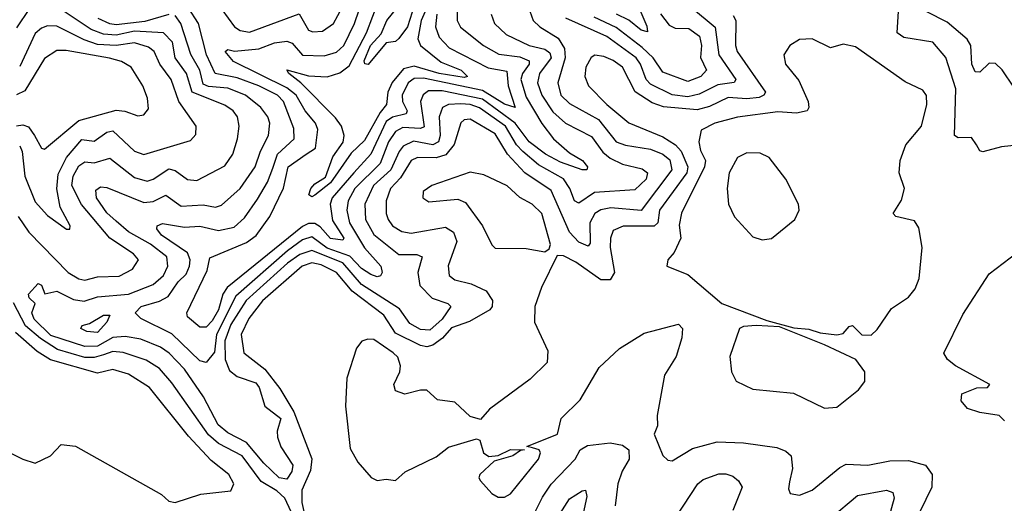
# Model space of a CAD drawing. Extents: x 1552294 to 1694791, y 811929 to 917222.
# Tile 383 of 643: x 1622325 to 1625494, y 909583 to 911138. Entities that reach past the tile are written whole.
import ezdxf

# ---------------------------------------------------------------- set-up
doc = ezdxf.new("R2010")
doc.units = 0

msp = doc.modelspace()

# ---------------------------------------------------------------- linework, layer by layer
at = {"layer": '0CON10XD'}
for points in [[(1623667.3, 911155), (1623663.7, 911115), (1623675, 911081.8), (1623707.3, 911047.3), (1623832.8, 910982.8), (1623892.7, 910972.7), (1623896.7, 910925), (1623920, 910855), (1623885, 910866), (1623815, 910910.4), (1623625, 910949.8), (1623595, 910948.7), (1623575, 910934.8), (1623556, 910895), (1623557.1, 910875), (1623571.6, 910845), (1623569.2, 910835), (1623525, 910824), (1623505, 910810.6), (1623454.8, 910705.2), (1623400.2, 910645), (1623331.1, 910565), (1623324.6, 910545), (1623331.9, 910491.9), (1623367.7, 910435), (1623365, 910428.5), (1623325, 910433.8), (1623291.7, 910471.7), (1623275, 910481.9), (1623255, 910482), (1623235, 910473.2), (1622993.2, 910276.8), (1622978.9, 910255), (1622964.5, 910205), (1622945, 910169.1), (1622925, 910149.1), (1622905, 910149.2), (1622865, 910182.7), (1622862.6, 910195), (1622928.4, 910331.6), (1622937.5, 910372.5), (1623055, 910420.8), (1623085.9, 910444.1), (1623130.2, 910505), (1623174.4, 910595.6), (1623189.6, 910665), (1623246.6, 910705), (1623277.2, 910725), (1623284.1, 910785), (1623277.4, 910805), (1623244.2, 910845), (1623214.9, 910894.9), (1623185, 910918.4), (1623013.5, 911003.5), (1622986.7, 911035), (1622995, 911041.8), (1623016.6, 911036.6), (1623095, 911043.7), (1623145, 911063.3), (1623185, 911068.6), (1623201.7, 911061.7), (1623235, 911024.1), (1623305, 911021.1), (1623345, 911033.3), (1623368, 911055), (1623402.2, 911125), (1623448.5, 911261.5)], [(1623639.6, 911185), (1623616.9, 911135), (1623606.2, 911076.2), (1623615.2, 911055), (1623681.6, 911001.6), (1623745.9, 910975), (1623766.1, 910955), (1623755, 910951.6), (1623675, 910964.9), (1623595, 910988.7), (1623560.5, 910979.5), (1623524.3, 910935.7), (1623510, 910905), (1623505.5, 910865), (1623485, 910839.7), (1623435, 910749), (1623391.9, 910708.1), (1623325, 910612.9), (1623275, 910573.6), (1623265, 910568.6), (1623256, 910575), (1623261.5, 910595), (1623275, 910610.4), (1623308.7, 910631.3), (1623333.1, 910696.9), (1623366.1, 910743.9), (1623369.6, 910765), (1623360.2, 910795), (1623341.8, 910821.8), (1623229.8, 910935), (1623190.8, 910965), (1623185, 910976.2), (1623255, 910957.7), (1623315, 910953.6), (1623355, 910966.6), (1623385, 910989), (1623441.2, 911095), (1623502.5, 911257.5)], [(1624288.8, 911245), (1624343.5, 911116.5), (1624345, 911098.8), (1624325, 911104), (1624285.8, 911135.8), (1624245.6, 911155.6)], [(1622955, 911197.8), (1623016.7, 911115), (1623035, 911102.8), (1623065, 911097.4), (1623225, 911156.1), (1623255, 911103.7), (1623268.3, 911098.3), (1623299.3, 911100.7), (1623335.2, 911125), (1623363.2, 911176.8)], [(1622356.2, 911173.8), (1622315, 911111.9)], [(1622320.3, 910505), (1622354.8, 910455), (1622481.2, 910325), (1622515, 910304.8), (1622535, 910300.6), (1622575, 910310.4), (1622645, 910313.2), (1622687.7, 910335), (1622707.7, 910365), (1622691.2, 910385), (1622615.1, 910435.1), (1622523.8, 910543.8), (1622493.3, 910605), (1622496.9, 910635), (1622515, 910667.7), (1622535, 910680.4), (1622565, 910677.1), (1622615, 910692.4), (1622695, 910629.8), (1622735, 910618.1), (1622755, 910624.4), (1622805, 910657.8), (1622825, 910653.2), (1622865, 910624.1), (1622895, 910620.3), (1622985, 910668.2), (1623011.2, 910705), (1623026.4, 910755), (1623031.2, 910795), (1623025.9, 910825), (1623012, 910845), (1622985, 910863.1), (1622879.7, 910905), (1622861.8, 910965), (1622825.1, 911015), (1622816.9, 911065), (1622787.4, 911095), (1622695, 911100.5), (1622635, 911087.6), (1622595, 911091.1), (1622555, 911105.8), (1622465, 911165.9)], [(1623733, 911165), (1623733, 911135), (1623743.2, 911113.2), (1623818.2, 911055), (1623866.6, 911026.6), (1623935, 911018.2), (1623965.2, 911005), (1623965.2, 910995), (1623943.4, 910965), (1623937.8, 910945), (1623955, 910888.7), (1624005, 910803.9), (1624043.4, 910755), (1624095, 910710), (1624136.7, 910685), (1624152.9, 910665), (1624150, 910655), (1624135, 910654.4), (1624065, 910679.1), (1624017.6, 910705), (1623965, 910744.7), (1623919.6, 910805), (1623815, 910882), (1623685, 910908.5), (1623641.2, 910908.8), (1623623.3, 910896.6), (1623614.5, 910875), (1623626.8, 910793.2), (1623615, 910787.9), (1623558.6, 910791.4), (1623535, 910778), (1623512.1, 910745), (1623485, 910675.2), (1623403.6, 910595), (1623381.7, 910555), (1623377.8, 910525), (1623386.7, 910485), (1623435, 910403.7), (1623486.8, 910345), (1623491.1, 910325), (1623486.4, 910313.6), (1623475, 910310.6), (1623455, 910317.9), (1623425, 910338.1), (1623387.1, 910377.1), (1623315, 910403.3), (1623265, 910439.2), (1623235, 910429.7), (1623187.4, 910395), (1623020.8, 910249.2), (1622958.9, 910125), (1622951.8, 910068.2), (1622925, 910035.8), (1622905, 910041.1), (1622815, 910128.1), (1622715, 910177.1), (1622696.4, 910195), (1622715.9, 910215), (1622775, 910232.1), (1622802.7, 910247.3), (1622834.8, 910295), (1622860.8, 910319.2), (1622871.9, 910345), (1622873.6, 910365), (1622865, 910387.6), (1622781.3, 910445), (1622766.4, 910465), (1622767.1, 910475), (1622785, 910482.3), (1622855, 910470.3), (1622905, 910474.1), (1622965, 910460.3), (1623015, 910470.2), (1623049, 910501), (1623089.9, 910560.1), (1623122.7, 910615), (1623139.9, 910660.1), (1623154.9, 910705.1), (1623208.1, 910755), (1623207.5, 910787.5), (1623173.9, 910875), (1623154.4, 910895), (1623095, 910924.5), (1623025, 910951), (1622954.4, 910964.4), (1622926.4, 911025), (1622900.4, 911125), (1622867.3, 911177.3)], [(1623966.8, 911165), (1623977.5, 911135), (1623998.8, 911115), (1624058, 911078), (1624078.2, 911045), (1624080.7, 911015), (1624056.7, 910935), (1624067, 910895), (1624095, 910867.7), (1624187.3, 910817.3), (1624244.9, 910744.9), (1624275, 910733.9), (1624355, 910721.3), (1624395, 910705.4), (1624417.2, 910687.2), (1624423.6, 910655), (1624325, 910524.1), (1624227.5, 910532.5), (1624195, 910525.8), (1624176, 910514), (1624159.7, 910485), (1624161.1, 910418.9), (1624155, 910409.6), (1624125, 910422.2), (1624095, 910454), (1624035, 910588.1), (1623951.2, 910645), (1623894.9, 910705), (1623855, 910771.2), (1623775, 910817.5), (1623755, 910815.2), (1623745, 910806.2), (1623723.7, 910736.3), (1623696.7, 910703.3), (1623665, 910693.6), (1623605, 910695.1), (1623585, 910684.4), (1623550.4, 910629.6), (1623518, 910595), (1623504.6, 910555.4), (1623504.5, 910515), (1623510.7, 910495), (1623525, 910475.3), (1623555, 910456.7), (1623585, 910451.2), (1623695, 910470.2), (1623721.3, 910455), (1623732.4, 910425), (1623703.5, 910346.5), (1623706.9, 910315), (1623725, 910301.3), (1623778, 910288), (1623826, 910266), (1623846.9, 910235), (1623845.9, 910215), (1623838, 910205), (1623773.1, 910166.9), (1623715, 910147.1), (1623686.1, 910113.9), (1623655, 910090.9), (1623635, 910086.3), (1623615, 910089.9), (1623535, 910129.6), (1623497.2, 910187.2), (1623395, 910264.9), (1623345, 910325.1), (1623295, 910349.8), (1623265, 910356.3), (1623234.2, 910345), (1623106.3, 910233.7), (1623062.6, 910177.4)], [(1623587.7, 911162.3), (1623573.6, 911115), (1623545, 911076.7), (1623535, 911067.1), (1623505, 911063.1), (1623446.7, 910993.3), (1623435.5, 910995.5), (1623434.1, 911005), (1623454.5, 911055), (1623487.9, 911092.1), (1623506.8, 911135), (1623538.3, 911175)], [(1624486.6, 911176.6), (1624563.6, 911113.6), (1624574.6, 911025), (1624630, 910945), (1624624.3, 910935.7), (1624571.6, 910928.4), (1624512.3, 910897.7), (1624475, 910890), (1624425, 910896.4), (1624355, 910930), (1624340.9, 910945), (1624323.5, 910995), (1624309.4, 911015), (1624215, 911083.8), (1624082.3, 911142.3)], [(1625535, 910734), (1625485, 910729.2), (1625425, 910712.9), (1625415, 910715.8), (1625404.2, 910735.8), (1625388.7, 910758.7), (1625345, 910757.5), (1625333.6, 910765), (1625338.2, 910915), (1625305.8, 911015.8), (1625263.5, 911065), (1625170.7, 911080.7), (1625149.2, 911095), (1625153.8, 911165)], [(1623842.4, 911155), (1623853.5, 911125), (1623890.6, 911090.6), (1623965, 911054.3), (1624015, 911043), (1624031.1, 911031.1), (1624035.1, 911014.9), (1623997.7, 910965), (1623991.7, 910935), (1624005.4, 910895), (1624040.9, 910840.9), (1624081.2, 910805), (1624165, 910761.6), (1624201.8, 910711.8), (1624225, 910692.3), (1624265, 910672.8), (1624328.5, 910658.5), (1624345.3, 910645), (1624341.6, 910625), (1624305, 910590.8), (1624175, 910581.6), (1624125, 910547.5), (1624110.2, 910555), (1624095.2, 910594.8), (1624075.6, 910625.6), (1623995, 910670.9), (1623943.9, 910713.9), (1623924.2, 910735), (1623888.8, 910795), (1623805, 910854.3), (1623775, 910864.9), (1623745, 910867.1), (1623704.9, 910865.1), (1623685.7, 910855), (1623675.5, 910825), (1623678.6, 910765), (1623673.2, 910745), (1623655, 910735.1), (1623592.9, 910747.1), (1623559, 910731), (1623545.8, 910714.2), (1623519.7, 910655), (1623463.8, 910605), (1623436.1, 910545), (1623437.5, 910495), (1623465, 910446.6), (1623545, 910383), (1623602.7, 910382.7), (1623620, 910375), (1623606.2, 910325), (1623613.1, 910283.1), (1623652.1, 910242.1), (1623702.9, 910225), (1623712.1, 910215), (1623684.8, 910175), (1623645, 910139.8), (1623615, 910141.9), (1623580.8, 910160.8), (1623547.7, 910207.7), (1623425, 910286.5), (1623365, 910355.8), (1623265, 910395.7), (1623226.8, 910383.2), (1623186.5, 910355), (1623053.7, 910235), (1623005, 910158), (1622985.5, 910105), (1622986, 910045), (1622999.8, 910009.8), (1623025, 909990.3), (1623085, 909970.2), (1623096.1, 909955), (1623114, 909895), (1623165.3, 909855.3), (1623153.2, 909815), (1623155.2, 909795), (1623165, 909764.2), (1623204.4, 909705), (1623200.7, 909685), (1623185, 909660.7), (1623159.7, 909665), (1623111.2, 909711.2), (1623055, 909778.3), (1622995, 909809.8), (1622963.7, 909835), (1622917, 909925), (1622855, 910013.5), (1622805.7, 910065.7), (1622778.6, 910085), (1622715, 910110.3), (1622665, 910119.3), (1622625, 910115.6), (1622575, 910087.5), (1622535, 910087.1), (1622425, 910122.7), (1622371.7, 910175), (1622364.4, 910195.6), (1622374.5, 910225), (1622355, 910243.1), (1622353.3, 910255), (1622385, 910289.2), (1622395, 910284.2), (1622406.4, 910256.4), (1622445, 910264.3), (1622497.8, 910237.8), (1622532.6, 910232.6), (1622575, 910246.1), (1622675, 910255.5), (1622754.2, 910285.8), (1622787.9, 910315), (1622801.9, 910345), (1622798.1, 910375), (1622745.6, 910415.6), (1622675.2, 910455.3), (1622635, 910490), (1622605, 910516.3), (1622572.7, 910565), (1622570.6, 910589.4), (1622585, 910600.7), (1622605, 910597.9), (1622725, 910550.2), (1622755, 910553.1), (1622795, 910573.7), (1622845, 910538), (1622915, 910542.9), (1622955, 910534.4), (1622975, 910541.4), (1623034.2, 910595), (1623083, 910665), (1623099.8, 910715), (1623125.6, 910765), (1623129.8, 910805), (1623123.4, 910825), (1623101.2, 910855), (1623051.7, 910895), (1622995, 910917.3), (1622932.9, 910922.9), (1622915, 910930.3), (1622904.4, 910975), (1622875.4, 911025.4), (1622844, 911125), (1622825, 911151)], [(1622804.8, 911154.8), (1622728.3, 911131.7), (1622635, 911120.8), (1622615, 911123.9), (1622578, 911142)], [(1624621.3, 911151.3), (1624629.3, 911135), (1624628.9, 911055), (1624634.3, 911035), (1624724.8, 910905), (1624719.7, 910895), (1624705, 910887.9), (1624665, 910883), (1624605, 910887.1), (1624545, 910858.6), (1624505, 910847.7), (1624397, 910857), (1624360.3, 910870.3), (1624306.1, 910906.1), (1624265.6, 910985), (1624235, 911006), (1624205, 911019.8), (1624176.4, 911023.6), (1624164.4, 911015.6), (1624146.6, 910985), (1624144.2, 910955), (1624155.3, 910925), (1624215, 910865.2), (1624285, 910806.4), (1624395, 910761), (1624435.5, 910735.5), (1624453.5, 910715), (1624475.1, 910665), (1624471.8, 910645), (1624384.4, 910525), (1624379, 910485), (1624366.7, 910473.3), (1624266.7, 910473.3), (1624235, 910459.6), (1624226.4, 910435), (1624225.5, 910405), (1624239.8, 910325), (1624225, 910301.7), (1624195, 910301.2), (1624115, 910358.2), (1624075, 910378.1), (1624055, 910380), (1624003.9, 910276.1), (1623983.1, 910215), (1623982.1, 910165), (1624025, 910072.5), (1624022.9, 910035), (1623967.7, 909982.3), (1623837.1, 909885), (1623808.3, 909851.7), (1623775, 909862.1), (1623725, 909908.4), (1623670, 909915), (1623635, 909946.2), (1623615, 909946.8), (1623565, 909933.1), (1623535, 909944.4), (1623529.6, 909965), (1623548.9, 910005), (1623550.5, 910025), (1623542.4, 910052.4), (1623526.8, 910066.8), (1623465, 910108.9), (1623445, 910110.8), (1623425.8, 910104.2), (1623408.8, 910081.2), (1623377.8, 909985), (1623373.8, 909895), (1623388.7, 909758.7), (1623413.1, 909715), (1623455.7, 909665.7), (1623475, 909656), (1623505, 909660), (1623535, 909656), (1623565.6, 909684.4), (1623665, 909732), (1623705, 909762.9), (1623795, 909790), (1623805.9, 909785.9), (1623817.7, 909745), (1623835, 909732.7), (1623865, 909736.6), (1623905, 909755.8), (1623950, 909755), (1623937.1, 909752.9), (1623912.5, 909735), (1623851.7, 909718.3), (1623805.6, 909675), (1623802.9, 909665), (1623808.6, 909655), (1623845, 909614), (1623865, 909602.5), (1623885, 909602.9), (1623905, 909612.9), (1623994.5, 909725), (1624001.5, 909745), (1623997.1, 909755), (1623975, 909761.4), (1623956.7, 909765), (1624055.6, 909805), (1624067.4, 909855), (1624128.4, 909915), (1624190.3, 910019.7), (1624255, 910080.5), (1624335, 910129.5), (1624445, 910158.8), (1624457.8, 910145), (1624456.5, 910115), (1624437.6, 910055), (1624400.5, 909995), (1624377, 909865), (1624377.7, 909832.3), (1624367.1, 909805), (1624395, 909736.9), (1624411.5, 909721.5), (1624425, 909719.4), (1624490.6, 909759.4), (1624570.1, 909779.9), (1624655, 909776.7), (1624762, 909762), (1624790.8, 909750.8), (1624807.7, 909735), (1624811.8, 909695), (1624802.1, 909652.1), (1624799.1, 909629.1), (1624804.4, 909614.4), (1624835, 909608.5), (1624875.6, 909625), (1624965, 909698.2), (1624985, 909708.2), (1625055, 909704.8), (1625125, 909718.8), (1625185, 909720), (1625240, 909705), (1625261.8, 909675), (1625261.1, 909635), (1625222.2, 909555)], [(1624386.9, 911156.9), (1624415, 911119.7), (1624435, 911110.4), (1624479, 911109), (1624512.4, 911085), (1624518.8, 911055), (1624516.4, 911016.4), (1624535.8, 910975), (1624517.3, 910955), (1624475, 910938.8), (1624395, 910968.9), (1624363.8, 911015), (1624328.8, 911048.8), (1624245, 911112.6), (1624174.3, 911145.7)], [(1625525, 910920.6), (1625487, 910977), (1625465, 910997.2), (1625445, 910997.8), (1625415, 910968.5), (1625399.9, 910969.9), (1625389.8, 910995), (1625386, 911055), (1625374.7, 911075), (1625310.2, 911130.2), (1625245, 911162.5)], [(1622325, 910731.8), (1622333.5, 910713.5), (1622341.6, 910635), (1622375, 910551.5), (1622415, 910508.5), (1622475.8, 910464.2), (1622485.9, 910464.1), (1622487.1, 910475), (1622455.3, 910535), (1622444.2, 910594.2), (1622449, 910641), (1622475.5, 910695), (1622525, 910752.4), (1622565, 910746.9), (1622605, 910775.7), (1622625, 910780.4), (1622695, 910714.8), (1622725, 910704.3), (1622875, 910749.1), (1622891.8, 910768.2), (1622893.1, 910795), (1622837.5, 910875), (1622813, 910945), (1622775.8, 910995), (1622758.3, 911035), (1622739.5, 911049.5), (1622695, 911062.9), (1622635, 911055.2), (1622575, 911057.8), (1622532.4, 911072.4), (1622445, 911116.6), (1622415, 911118.1), (1622395, 911110.8), (1622375, 911093.4), (1622325, 910987.3)], [(1625065, 910122.9), (1625085, 910142), (1625131.3, 910208.7), (1625185.8, 910245), (1625207.4, 910272.6), (1625220, 910305), (1625230, 910405), (1625218.9, 910468.9), (1625205, 910491.2), (1625144.5, 910504.5), (1625135.8, 910515), (1625162.7, 910557.3), (1625172.5, 910595), (1625155.6, 910645.6), (1625158.9, 910685), (1625176.5, 910735), (1625227.3, 910795), (1625244.6, 910865), (1625243.9, 910893.9), (1625231.5, 910911.5), (1625175, 910937.8), (1625015, 911050), (1624975, 911058.9), (1624935, 911047.5), (1624875, 911076), (1624835, 911073.8), (1624803.3, 911055), (1624784.3, 911025), (1624790, 910995), (1624832.4, 910942.4), (1624862.8, 910875), (1624864.5, 910855), (1624859.2, 910845), (1624825, 910837.5), (1624765, 910841.4), (1624635, 910824.7), (1624562.5, 910805), (1624518, 910782), (1624511.1, 910745), (1624516.6, 910716.6), (1624531.7, 910685), (1624529.4, 910665), (1624455, 910515.6), (1624447.2, 910477.2), (1624452.3, 910435), (1624431.1, 910388.9), (1624411.2, 910365), (1624407.5, 910345), (1624475, 910318.6), (1624584.6, 910224.6), (1624730, 910170), (1624816.7, 910146.7), (1624865, 910143.1), (1624901.2, 910131.2), (1624955, 910124.6), (1624975, 910128.5), (1624995, 910151.4), (1625005, 910154.3), (1625035, 910124.4), (1625065, 910122.9)], [(1622315, 910796.5), (1622335, 910799.4), (1622353.5, 910793.5), (1622372.7, 910765), (1622394.8, 910724.8), (1622405, 910721.2), (1622515, 910813.9), (1622635, 910846.8), (1622663.5, 910843.5), (1622705, 910828.2), (1622725, 910831.4), (1622739.2, 910850.8), (1622736.8, 910885), (1622721.3, 910925), (1622683.3, 910985), (1622653.1, 911003.1), (1622614.5, 911014.5), (1622475, 911039), (1622445, 911038.9), (1622405, 911012.9), (1622341.1, 910908.9), (1622315, 910895.7)], [(1624715, 910429.4), (1624745, 910434.3), (1624820, 910495), (1624833.8, 910525), (1624832, 910545), (1624790.6, 910625), (1624737.1, 910695), (1624708.2, 910708.2), (1624665, 910709.1), (1624635, 910694.4), (1624608.5, 910645), (1624602.1, 910595), (1624606.7, 910545), (1624625, 910504.2), (1624685, 910439.2), (1624715, 910429.4)], [(1624015, 910391.2), (1624029.3, 910400.7), (1624033.3, 910415), (1624005, 910514.2), (1623974.2, 910545), (1623935, 910565.5), (1623893.8, 910603.8), (1623818.8, 910638.8), (1623775, 910647.8), (1623651.4, 910605), (1623623.8, 910585), (1623622.2, 910565), (1623642, 910552), (1623735, 910560.7), (1623760, 910550), (1623814.8, 910474.8), (1623844.1, 910414.1), (1623855, 910403.5), (1623955, 910401.8), (1624015, 910391.2)], [(1625495, 909847.5), (1625477.5, 909865), (1625415, 909874.4), (1625375, 909888), (1625355, 909912.5), (1625356.7, 909935), (1625405, 909954.4), (1625440, 909955), (1625447.5, 909965), (1625337.1, 910025), (1625310.8, 910045), (1625298.9, 910065), (1625360.6, 910189.4), (1625445, 910320), (1625535, 910388.8)], [(1623212.8, 909525), (1623178.8, 909598.8), (1623153, 909623), (1623102.4, 909652.4), (1623041, 909735), (1622964.5, 909774.5), (1622932.6, 909802.6), (1622815, 909969.7), (1622775, 910015.6), (1622732.5, 910042.5), (1622658, 910068), (1622625, 910070.6), (1622595, 910060.5), (1622565, 910051.6), (1622535, 910051.3), (1622447.1, 910077.1), (1622392.3, 910112.3), (1622343.7, 910153.7), (1622305, 910227.5)], [(1622575, 910132.3), (1622541.4, 910135), (1622522, 910145), (1622525.8, 910154.2), (1622549.6, 910160.4), (1622595, 910187.9), (1622615, 910187.3), (1622605.8, 910165), (1622575, 910132.3)], [(1623062.6, 910177.4), (1623038.1, 910125), (1623046.5, 910066.5), (1623114.2, 910014.2), (1623162.3, 909952.3), (1623206.8, 909876.8), (1623265.7, 909725.7), (1623261.4, 909688.6), (1623233.4, 909625), (1623233.3, 909585), (1623243.5, 909536.5)], [(1624915, 909888.6), (1624955, 909892), (1625025, 909947.5), (1625045.4, 909974.6), (1625045.5, 910005), (1625015.6, 910045.6), (1624915, 910092.7), (1624770, 910150), (1624695, 910154.4), (1624655, 910151.5), (1624641.4, 910145), (1624610, 910055), (1624616, 910005), (1624631.2, 909975), (1624685, 909949.2), (1624815, 909937.3), (1624915, 909888.6)], [(1622260.8, 909760.8), (1622335, 909724.5), (1622375, 909712.2), (1622424.6, 909735.4), (1622458.3, 909771.7), (1622505, 909766), (1622781.1, 909611.1), (1622805, 909590), (1622825, 909585.7), (1622908.3, 909611.7), (1623005, 909623.1), (1623014.4, 909645), (1622997.7, 909675), (1622940.8, 909720.8), (1622868.1, 909798.1), (1622742.9, 909955), (1622675, 909998.4), (1622625, 910013), (1622575, 910001.4), (1622423.9, 910043.9), (1622381, 910071), (1622311.8, 910131.8)], [(1623978.7, 909545), (1624007.3, 909602.7), (1624035.7, 909644.3), (1624112.6, 909725), (1624128.9, 909755), (1624151.9, 909768.1), (1624225, 909776.6), (1624265, 909769.3), (1624285, 909754.2), (1624286.2, 909725), (1624263.7, 909686.3), (1624250, 909645), (1624241.8, 909575)], [(1624415, 909504.7), (1624507.5, 909645), (1624525, 909659.2), (1624575, 909677.1), (1624597.8, 909677.8), (1624619.8, 909669.8), (1624638.6, 909655), (1624650, 909635), (1624620.5, 909559.5)], [(1624047.2, 909522.8), (1624095, 909596.6), (1624135, 909623.3), (1624146, 909625), (1624150.4, 909605), (1624120.2, 909465)], [(1624935, 909534.7), (1625021.9, 909608.1), (1625115, 909624.7), (1625135, 909617.3), (1625139.3, 909599.3), (1625118.9, 909525)]]:
    msp.add_lwpolyline(points, dxfattribs=at)

doc.saveas('drawing.dxf')
